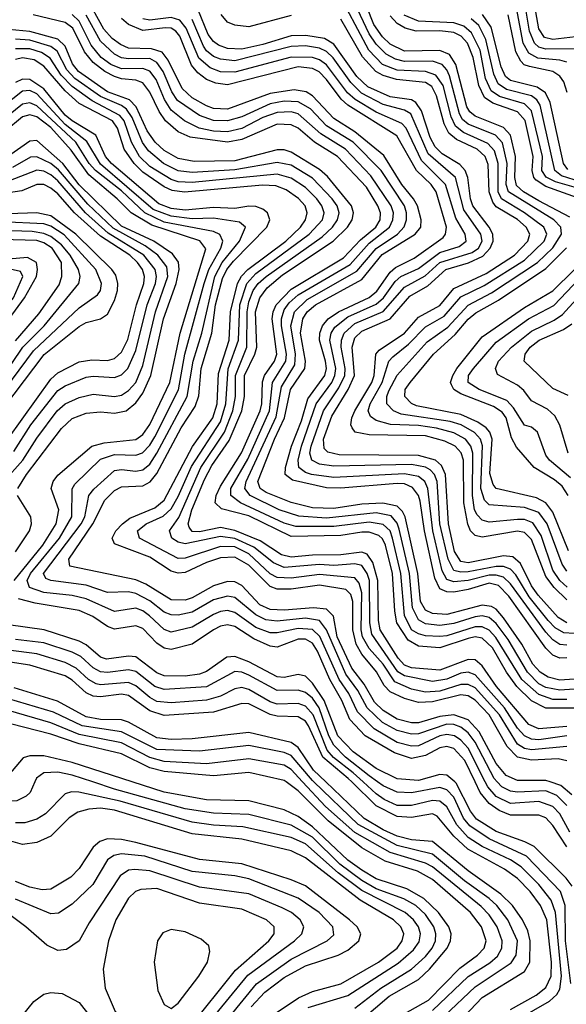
# Model space of a CAD drawing. Header units: inches. Extents: x 501365 to 657855, y 482276 to 547543.
# Tile 698 of 957: x 592162 to 593708, y 539371 to 542157. Entities that reach past the tile are written whole.
import ezdxf

# ---------------------------------------------------------------- set-up
doc = ezdxf.new("R2010")
doc.units = ezdxf.units.IN
doc.header["$MEASUREMENT"] = 0
doc.layers.add('A5593', color=7, linetype='Continuous')
doc.layers.add('A5594', color=7, linetype='Continuous')

msp = doc.modelspace()

# ---------------------------------------------------------------- linework, layer by layer
at = {"layer": 'A5593', "color": 5}
for points, elevation in [([(592204.4, 540000), (592191.5, 539970), (592180.5, 539959.5), (592153.5, 539946.5), (592130, 539945.4), (591969.3, 540000)], 4540), ([(593110, 539359.7), (593183.6, 539416.4), (593270, 539470), (593310, 539506), (593328.6, 539530), (593337.8, 539550), (593339.2, 539570), (593333.1, 539590), (593310, 539624.9), (593282.1, 539650), (593248.7, 539668.7), (593170, 539697.8), (593130, 539721), (593067.5, 539767.5), (592990, 539844), (592930, 539877.5), (592810, 539908.2), (592710, 539911.9), (592630, 539924.2), (592430, 539979.6), (592368.6, 540000)], 4540), ([(593130, 539327.4), (593206.6, 539393.4), (593290, 539441), (593320.6, 539470), (593371, 539530), (593380.8, 539550), (593382.6, 539570), (593376, 539590), (593346.6, 539630), (593305.4, 539670), (593257.1, 539697.1), (593170, 539725.8), (593130, 539749.8), (593090, 539778.7), (592990, 539872.6), (592950, 539902.2), (592910, 539921.2), (592810, 539946.8), (592690, 539949.1), (592570, 539971), (592480, 540000)], 4520), ([(593230, 539332), (593317.9, 539382.1), (593407, 539473), (593456.8, 539510), (593475.5, 539530), (593481.3, 539550), (593468.5, 539590), (593436.7, 539630), (593330, 539724), (593287.4, 539747.4), (593195.8, 539775.9), (593130, 539813.6), (593034, 539890), (592950, 539974.6), (592915.9, 540000)], 4480), ([(593330, 539353.1), (593430, 539448.9), (593491.8, 539488.2), (593513, 539507), (593526.1, 539530), (593526.7, 539550), (593512.6, 539590), (593490, 539624.2), (593467.6, 539647.6), (593330, 539759.7), (593310, 539770.1), (593210, 539800), (593110, 539857), (593026.6, 539930), (592962.2, 540000)], 4460), ([(593362.7, 539337.3), (593450, 539420.3), (593552.3, 539487.7), (593566.5, 539510), (593570, 539550), (593542.8, 539610), (593511.7, 539650), (593489.7, 539670), (593420.4, 539720.4), (593330, 539795.4), (593230, 539819.8), (593119.3, 539879.3), (592994.1, 540000)], 4440), ([(593401.9, 539318.1), (593470.2, 539390), (593590, 539463.2), (593604.7, 539490), (593606, 539550), (593598.8, 539578.8), (593583.8, 539610), (593555.8, 539650), (593522.6, 539682.6), (593430, 539748.2), (593330, 539831.4), (593270, 539836.2), (593230, 539846.3), (593190, 539864.3), (593136.6, 539896.6), (593028.2, 540000)], 4420), ([(593550, 539356.2), (593623.1, 539396.9), (593650, 539418.2), (593665.7, 539450), (593666.2, 539490), (593652.7, 539610), (593635.2, 539650), (593606.2, 539690), (593570, 539726.3), (593533.3, 539753.3), (593429.2, 539810), (593390, 539846.5), (593343.1, 539903.1), (593329.7, 539909.7), (593270, 539899.5), (593230, 539901.7), (593170, 539932.3), (593100.9, 540000)], 4380), ([(593571.8, 539328.2), (593660.6, 539379.4), (593681.5, 539398.5), (593690, 539413.3), (593694.5, 539450), (593677.9, 539630), (593665.2, 539665.2), (593630.4, 539710), (593580, 539760), (593550, 539779.4), (593470, 539816.9), (593430, 539843.1), (593398.2, 539878.2), (593370, 539929.9), (593350, 539945.4), (593330, 539947.7), (593270, 539933.6), (593230, 539933.5), (593192.9, 539950), (593170, 539966.2), (593133.2, 540000)], 4360), ([(593720.7, 539430), (593706, 539550), (593704.8, 539650), (593692.1, 539690), (593595.2, 539790), (593490, 539838.9), (593435.3, 539875.3), (593417.6, 539897.6), (593390, 539956.9), (593370, 539978), (593350, 539983.8), (593270, 539969.2), (593230, 539971.1), (593190, 539988.6), (593174, 540000)], 4340), ([(593725.1, 539705.1), (593707.5, 539727.5), (593616.9, 539816.9), (593590.8, 539830.8), (593510, 539859.7), (593454.5, 539894.5), (593436.8, 539916.8), (593396.6, 539996.6), (593392.6, 540000)], 4320), ([(593710, 539815.9), (593670, 539876.4), (593650, 539897.9), (593630, 539905.7), (593550, 539905.6), (593518.6, 539918.6), (593490, 539938.6), (593464.8, 539970), (593450.3, 540000)], 4280), ([(593717.8, 539857.8), (593689.5, 539909.5), (593670, 539930.6), (593630, 539944.2), (593550, 539938.7), (593510, 539958.6), (593486, 539986), (593478.9, 540000)], 4260), ([(593710, 539933.6), (593681.1, 539961.1), (593650, 539974.4), (593570, 539971.3), (593550, 539973.7), (593525.6, 539985.6), (593512.9, 540000)], 4240), ([(593723.3, 539963.3), (593692.2, 539990), (593662.6, 540000)], 4220), ([(592977.9, 539362.1), (593090, 539395.2), (593232.7, 539487.3), (593275.6, 539524.4), (593292.1, 539547.9), (593296, 539570), (593290, 539589.9), (593275.5, 539610), (593252, 539630), (593130, 539692.4), (593062.3, 539742.3), (592970, 539825), (592930, 539842.5), (592792.7, 539872.7), (592710, 539877.3), (592650, 539885.9), (592445.8, 539945.8), (592329, 539971), (592308.3, 539971.7), (592290, 539966.5), (592234.6, 539910), (592210, 539894.6), (592176, 539884), (592150, 539883.7)], 4560), ([(592890, 539348), (592950.7, 539389.3), (592990, 539406.5), (593070, 539428.6), (593176.9, 539490), (593229.4, 539530), (593244.1, 539550), (593248.2, 539570), (593240, 539590), (593218.8, 539610), (593125, 539665), (592970, 539785.6), (592930, 539804.7), (592790, 539838.1), (592650, 539852.8), (592430, 539920.4), (592390, 539925.7), (592356.9, 539923.1), (592325.9, 539914.1), (592301.9, 539898.1), (592250, 539846.1), (592210, 539828.1), (592170, 539822.4), (592130, 539834.1)], 4580), ([(592816.9, 539363.1), (592854.8, 539405.2), (592910, 539446.1), (592970, 539479.1), (593062.8, 539510), (593090, 539524.3), (593121, 539550), (593127.2, 539570), (593116.8, 539590), (593094.4, 539610), (592970, 539706), (592930, 539723), (592790, 539768), (592670, 539780.1), (592490, 539828.9), (592450, 539837.1), (592410, 539838.5), (592388.8, 539831.2), (592370, 539815.7), (592330, 539754.5), (592306.6, 539730), (592250, 539696.5), (592225.5, 539694.5), (592190, 539702.4), (592150, 539718.2)], 4620), ([(592718.6, 539290), (592831.3, 539428.7), (592930, 539498.5), (593031.7, 539550), (593050, 539567.2), (593047.9, 539590), (593008.9, 539630), (592950, 539670.7), (592810, 539725.4), (592770, 539734), (592650, 539746.4), (592515.4, 539790), (592450, 539796.4), (592427.8, 539792.2), (592410, 539779.1), (592368.6, 539710), (592310, 539653.6), (592271.2, 539628.7), (592250, 539627), (592150, 539667.8)], 4640), ([(592672.9, 539290), (592807.3, 539452.7), (592939.4, 539550), (592959.9, 539570), (592965.9, 539590), (592954.8, 539610), (592930.4, 539630), (592903.9, 539643.9), (592810, 539683.4), (592670, 539701.8), (592530, 539748.2), (592487.5, 539752.5), (592470, 539749.9), (592445.8, 539734.2), (592358.4, 539601.6), (592329.7, 539550.3), (592294.3, 539525.7), (592270, 539522.8), (592238.4, 539538.4), (592179.4, 539590), (592070, 539671.4)], 4660), ([(592170, 539338.7), (592201.4, 539378.6), (592230, 539399.6), (592250, 539404.4), (592281.7, 539401.7), (592330, 539376.2), (592396.6, 539290)], 4660)]:
    msp.add_lwpolyline(points, dxfattribs=dict(at, elevation=elevation))
for points, elevation in [([(592550, 539698.8), (592504, 539696), (592489.8, 539690.2), (592470, 539671.3), (592433.6, 539610), (592412.8, 539550), (592397.8, 539470), (592403.9, 539416.1), (592431.4, 539350), (592492.2, 539272.2), (592530, 539246.6), (592550, 539242), (592570, 539246), (592590, 539256.8), (592639.1, 539300.9), (592772.4, 539467.6), (592866.9, 539550), (592881.8, 539570), (592881.8, 539590), (592860.2, 539610), (592790, 539640.3), (592670, 539656.9)], 4680), ([(592590, 539582.1), (592566.9, 539573.1), (592551.6, 539550), (592542.1, 539490), (592552.5, 539410), (592570, 539370.2), (592590, 539358.9), (592610, 539373.8), (592668.6, 539450), (592692.8, 539490), (592700.1, 539520.1), (592696.5, 539536.5), (592675.3, 539555.3), (592630, 539575.3)], 4720)]:
    msp.add_lwpolyline(points, close=True, dxfattribs=dict(at, elevation=elevation))
at = {"layer": 'A5594', "color": 5}
for points, elevation in [([(593717.9, 541597.9), (593630, 541643.7), (593586.7, 541670), (593567.4, 541687.4), (593562.4, 541710), (593564.3, 541770), (593549.9, 541829.9), (593530, 541851.6), (593450, 541883.2), (593435.5, 541895.5), (593427.1, 541910), (593395.5, 542030), (593378, 542058), (593350, 542069.8), (593250, 542067.4), (593210, 542087.4), (593187.7, 542107.7), (593163.2, 542143.2), (593123.7, 542243.7)], 3820), ([(593750, 542110.3), (593670, 542100.3), (593646.5, 542106.5), (593630.4, 542130.4), (593609.4, 542249.4)], 3620), ([(593730, 540290.9), (593690, 540287.9), (593656.4, 540296.4), (593633.7, 540310), (593613.3, 540333.3), (593582, 540390), (593530, 540464.1), (593510, 540488.5), (593496.6, 540496.6), (593470, 540500.3), (593370, 540474.1), (593330, 540476.5), (593310, 540485.5), (593295.7, 540510), (593288.2, 540590), (593252.2, 540750), (593244.9, 540764.9), (593230, 540779.9), (593188.7, 540788.7), (593130, 540785.7), (593050, 540774), (592990, 540775.4), (592930, 540790.3), (592859.3, 540819.3), (592842.5, 540830), (592835.7, 540850), (592882.6, 540970), (592911.2, 541030), (592928.3, 541110), (592968.4, 541170), (592970.5, 541190), (592955.9, 541270), (592962.3, 541310), (592975.3, 541330), (592999, 541350), (593130, 541421.8), (593187.5, 541492.5), (593280.5, 541550), (593296.3, 541570), (593297.1, 541590), (593286.7, 541630), (593275.8, 541650), (593243.1, 541690), (593191.9, 541771.9), (593110, 541839.7), (593050, 541876.9), (592990, 541941.2), (592972.6, 541952.6), (592938, 541958), (592870, 541947.4), (592750, 541903.2), (592710, 541905.5), (592690, 541913), (592650, 541936), (592621.7, 541961.7), (592581.8, 542041.8), (592564.8, 542064.8), (592534.2, 542074.2), (592470, 542076.4), (592446.6, 542086.6), (592423.5, 542103.5), (592400.2, 542130), (592350, 542221.5)], 4020), ([(593710, 540595.8), (593696, 540616), (593653.9, 540730), (593630, 540762.7), (593590, 540776.1), (593490, 540784.2), (593477.1, 540797.1), (593466.5, 540830), (593470.7, 540950.7), (593465.4, 540970), (593448.8, 540988.8), (593410.2, 541010.2), (593379.7, 541019.7), (593240.5, 541040.5), (593219.2, 541050), (593200.6, 541070), (593200.3, 541090), (593206.1, 541106.1), (593230, 541150.4), (593314.7, 541245.3), (593373.3, 541286.7), (593430, 541348.9), (593496.2, 541383.8), (593626.3, 541470), (593670, 541511.4), (593694.6, 541550), (593692.5, 541570), (593672.8, 541590), (593544.2, 541670), (593537.8, 541690), (593541.2, 541750), (593528, 541808), (593507.7, 541830), (593430, 541861.2), (593414.6, 541874.6), (593406.1, 541890), (593377.6, 541997.6), (593370, 542015.2), (593356.6, 542030), (593330, 542039.2), (593250, 542038.1), (593224.7, 542044.7), (593198.9, 542058.9), (593170, 542087.2), (593150, 542116.5), (593101.2, 542221.2)], 3840), ([(593730, 542073.9), (593650, 542072.9), (593630, 542079.1), (593618.2, 542090), (593604.2, 542124.2), (593586.7, 542226.7)], 3640), ([(593709.3, 540450), (593685, 540464.9), (593628.7, 540528.7), (593610, 540554.4), (593578.1, 540618.1), (593556.6, 540636.6), (593530, 540639.6), (593430, 540619.8), (593410, 540623.4), (593392.2, 540652.2), (593374.9, 540730), (593366.2, 540870), (593355.3, 540895.3), (593337.6, 540910), (593290, 540923.9), (593065.4, 540925.4), (593033.3, 540933.3), (593023.2, 540943.2), (593021.5, 540970), (593044.8, 541035.2), (593090.8, 541110), (593108.7, 541150), (593101.9, 541230), (593110, 541256.5), (593130, 541275.3), (593209.5, 541310.5), (593265.4, 541374.7), (593316.7, 541403.4), (593366.9, 541450), (593431.5, 541468.5), (593472.3, 541487.7), (593493.1, 541510), (593500.8, 541530), (593500.5, 541550), (593490.2, 541570), (593443.9, 541630), (593436.6, 541650), (593429.6, 541710), (593421.8, 541730), (593406.5, 541746.5), (593357.3, 541777.3), (593336.8, 541796.8), (593323.1, 541823.1), (593298.8, 541898.8), (593282.2, 541922.2), (593269.8, 541929.8), (593210, 541938.1), (593146.9, 541966.9), (593115.6, 541995.6), (593050, 542087.4), (593023.7, 542103.7), (592971.5, 542111.5), (592930, 542110.7), (592850, 542086.1), (592790, 542073.5), (592750, 542075.4), (592724.6, 542084.6), (592710, 542094.5), (592694.8, 542114.8), (592666.1, 542186.1)], 3920), ([(593710.6, 540550.6), (593690, 540570), (593670, 540599), (593637.2, 540697.2), (593613, 540733), (593590, 540742.1), (593570, 540742.6), (593490, 540735), (593470, 540741), (593455.9, 540755.9), (593448.6, 540770), (593442.3, 540810), (593443.3, 540930), (593437.9, 540950), (593423.1, 540970), (593390, 540987.4), (593340.6, 541000.6), (593290, 541008.8), (593211.2, 541011.2), (593170, 541022.8), (593154, 541034), (593147.9, 541050), (593152.9, 541070), (593186.8, 541130), (593206.2, 541190), (593217.3, 541202.7), (593261.9, 541238.1), (593310, 541287.4), (593362.1, 541317.9), (593410, 541372.8), (593475.7, 541404.3), (593590, 541475.9), (593645, 541530), (593652.8, 541550), (593644.6, 541570), (593590, 541610.6), (593524.5, 541650), (593515.1, 541670), (593515.4, 541750), (593505.2, 541785.2), (593486.4, 541806.4), (593417.3, 541837.3), (593394.9, 541854.9), (593382, 541882), (593359.3, 541970), (593339.2, 541999.2), (593310.2, 542010.2), (593230, 542014.1), (593188.3, 542030), (593149.7, 542070), (593086.9, 542186.9)], 3860), ([(593710, 542036.7), (593690, 542042.3), (593627.5, 542047.5), (593601.7, 542061.7), (593586.1, 542090), (593567.6, 542190)], 3660), ([(593750, 540209), (593650, 540208.5), (593610, 540229.1), (593568.5, 540270), (593538.9, 540310), (593499.5, 540379.5), (593470, 540406.7), (593450, 540410.1), (593430, 540406.1), (593350, 540379.4), (593290, 540384.3), (593260.9, 540400.9), (593229, 540450), (593222.7, 540482.7), (593216.7, 540590), (593196.9, 540670), (593188, 540688), (593177.4, 540697.4), (593150, 540706.3), (593130, 540706.6), (593070, 540697.6), (592930, 540694.5), (592810, 540752.4), (592733, 540773), (592714.3, 540790), (592717.6, 540810), (592730, 540836.6), (592788.8, 540931.2), (592841.9, 541050), (592847.1, 541070), (592848.4, 541131.6), (592854.5, 541150), (592882.9, 541190), (592888.8, 541210), (592876.3, 541310), (592878.5, 541330), (592887.1, 541350), (592930, 541394.4), (593077.5, 541482.5), (593126.3, 541533.7), (593169.2, 541570), (593181.1, 541590), (593182.6, 541610), (593175.3, 541630), (593142.5, 541682.4), (593061.2, 541770), (592995.5, 541810), (592950, 541849.3), (592930, 541859.4), (592890, 541861.3), (592790, 541817.8), (592750, 541810.4), (592644.1, 541824.1), (592610, 541839.3), (592574.1, 541870), (592556.4, 541896.4), (592530, 541952), (592510, 541977.9), (592490, 541985.8), (592450, 541989.2), (592430, 541995.6), (592402.6, 542010), (592370, 542035.1), (592345.5, 542065.5), (592312.5, 542132.5), (592290, 542148.5), (592199.9, 542170)], 4080), ([(593710, 540232.7), (593670, 540233.1), (593630, 540246.9), (593582.2, 540290), (593508.8, 540408.8), (593490, 540429), (593470, 540438.8), (593450, 540438.7), (593370, 540413.6), (593350, 540411.2), (593310, 540413.5), (593290, 540418.9), (593270.6, 540430.6), (593250.6, 540470.6), (593240, 540590), (593216.6, 540690), (593209.8, 540710), (593190, 540728.5), (593150, 540734.5), (593050, 540722.4), (592942.7, 540722.7), (592910, 540731.9), (592786.1, 540790), (592758.8, 540810), (592759.4, 540830), (592807, 540913), (592868, 541050), (592876.5, 541130), (592914.3, 541190), (592916.3, 541210), (592902.7, 541290), (592902.6, 541310), (592910, 541336.1), (592924.1, 541355.9), (592950, 541378.1), (593096.3, 541463.7), (593150, 541524.1), (593207.6, 541570), (593217.4, 541590), (593218.9, 541610), (593212.4, 541630), (593155.3, 541715.3), (593083.9, 541790), (593013.2, 541833.2), (592950, 541889.8), (592930, 541896), (592890, 541894.3), (592850, 541880), (592790, 541848.7), (592750, 541839.5), (592710, 541840.9), (592669.7, 541849.7), (592628.3, 541870), (592590, 541900.9), (592571.1, 541931.1), (592547.5, 541987.5), (592530, 542010.8), (592510, 542018.9), (592450, 542017.3), (592419.5, 542030), (592392.4, 542050), (592364.2, 542084.2), (592330, 542152.1), (592310, 542170.9)], 4060), ([(593730, 540262.3), (593690, 540259.2), (593650, 540267.4), (593630, 540277.9), (593597.9, 540310), (593543.3, 540403.3), (593510, 540448.1), (593490, 540464.9), (593470, 540469.4), (593450, 540467), (593390, 540448), (593350, 540442.8), (593310, 540447.6), (593290, 540458.3), (593272.9, 540492.9), (593264.1, 540590), (593235.4, 540715.4), (593230, 540732), (593212.4, 540752.4), (593170, 540761.6), (593030, 540746.6), (592951.4, 540751.4), (592895.4, 540770), (592814.2, 540810), (592799, 540830), (592802.9, 540850), (592887.2, 541032.8), (592902.3, 541117.7), (592940, 541180), (592942, 541210), (592928.9, 541290), (592939.1, 541330), (592975.4, 541364.6), (593115.3, 541444.7), (593170, 541509.5), (593230.9, 541550), (593249.2, 541570.8), (593256.2, 541590), (593256.2, 541610), (593250, 541630), (593184.4, 541730), (593104.9, 541810), (593030, 541856.6), (592984.1, 541904.1), (592950, 541924.2), (592910, 541926.3), (592870, 541918.7), (592790, 541881.7), (592750, 541870.3), (592710, 541871.3), (592670, 541885.5), (592608.4, 541928.4), (592592.3, 541952.3), (592567.5, 542010), (592550, 542035.6), (592530, 542047), (592470, 542045.6), (592450, 542049), (592430, 542059.1), (592390, 542095.9), (592349.9, 542169.9)], 4040), ([(593710, 540351.4), (593690, 540350.1), (593670, 540358.7), (593650, 540378.1), (593545.4, 540525.3), (593516, 540556), (593490, 540562.6), (593430, 540544), (593390, 540536.9), (593370, 540537.7), (593350, 540546), (593336.6, 540576.6), (593306.9, 540710), (593294.7, 540794.7), (593290, 540810.3), (593273.4, 540833.4), (593250, 540843.1), (593230, 540844.6), (593070, 540831.4), (593030, 540832.1), (592933.7, 540853.7), (592913.1, 540870), (592913.9, 540890), (592930.8, 540950), (592958.8, 541021.2), (592976.6, 541083.4), (593025, 541150), (593029.3, 541170), (593026.6, 541190), (593009.6, 541250), (593010.6, 541270), (593018.5, 541290), (593034.8, 541310), (593063.6, 541330), (593150, 541370.5), (593171.8, 541388.2), (593210, 541441.9), (593224.6, 541455.4), (593278.1, 541481.9), (593359.9, 541540.1), (593366.8, 541550), (593369, 541570), (593339.8, 541670), (593325.6, 541690), (593284.7, 541730), (593228.3, 541828.3), (593090, 541914.4), (593071.4, 541931.4), (593030, 541987.5), (593008.7, 542008.7), (592990, 542018.9), (592950, 542023.3), (592750, 541972.5), (592716.9, 541976.9), (592690, 541987.5), (592665.9, 542005.9), (592647.8, 542027.8), (592614.9, 542110), (592603.9, 542123.9), (592590, 542132.7), (592573.3, 542133.3), (592510, 542126.5), (592470, 542143.2), (592450, 542159.6)], 3980), ([(593710, 540386.6), (593690, 540388.7), (593670, 540401.7), (593650, 540423.4), (593550, 540560.8), (593530, 540579.1), (593510, 540585.1), (593490, 540584.8), (593430, 540570.1), (593390, 540565.8), (593370, 540572.5), (593357.1, 540597.1), (593330.7, 540710), (593316.2, 540830), (593307.9, 540850), (593290, 540864.1), (593250, 540871.8), (593050, 540861.5), (592987.5, 540870), (592970, 540875.5), (592951.7, 540890), (592949.8, 540910), (592958.5, 540950), (593000.3, 541070), (593044.6, 541130), (593053.6, 541150), (593056.2, 541170), (593039.2, 541250), (593042.8, 541270), (593053, 541287), (593090, 541316.3), (593170, 541351.4), (593190.5, 541369.5), (593224.2, 541415.8), (593240.1, 541430), (593290, 541452.6), (593350, 541497.9), (593404.9, 541515.1), (593425.2, 541530), (593421.5, 541550), (593395.3, 541595.3), (593366.8, 541690), (593298.3, 541758.3), (593254.7, 541850), (593243.1, 541863.1), (593170, 541895), (593110.6, 541930.6), (593089.5, 541950), (593030, 542028.9), (593010, 542043.4), (592990.1, 542050.1), (592930, 542050.7), (592770, 542008.3), (592730, 542009.1), (592700.6, 542020.6), (592668.2, 542048.2), (592633.1, 542133.1), (592615.2, 542155.2), (592590, 542162.9), (592530, 542155), (592510, 542158.7)], 3960), ([(593730, 540419.9), (593701.5, 540421.5), (593676.1, 540436.1), (593656.7, 540456.6), (593603.3, 540523.3), (593565.4, 540585.4), (593550, 540602), (593530, 540609.8), (593510, 540609.6), (593430, 540594.2), (593410, 540593.2), (593390, 540598.3), (593373.7, 540630), (593350.6, 540730), (593342.4, 540850), (593335.1, 540870), (593322.6, 540882.6), (593310, 540890.3), (593270, 540897.9), (593050, 540893.4), (593010, 540898.6), (592988.3, 540910), (592982.9, 540930), (592986.4, 540950), (593021.4, 541050), (593065, 541114.9), (593081.1, 541150), (593082.8, 541170), (593071.5, 541230), (593071.8, 541250), (593079.6, 541270), (593110, 541297.4), (593190, 541331.1), (593250, 541400.2), (593308.4, 541431.6), (593350, 541469.6), (593441.9, 541498.1), (593459.6, 541510), (593469.8, 541530), (593466.4, 541550), (593418.3, 541618.2), (593394.5, 541710), (593317.3, 541777.3), (593267.8, 541890), (593250, 541900.7), (593190, 541916.3), (593129.1, 541949.1), (593098.6, 541978.6), (593048.9, 542048.9), (593030, 542066.2), (593010, 542075.8), (592970, 542082.2), (592930, 542081), (592770, 542040.6), (592730, 542044.9), (592710, 542052.9), (592690, 542068.4), (592681.4, 542081.4), (592650, 542157.3)], 3940), ([(592930, 542168.8), (592810, 542136.5), (592770, 542141), (592750, 542149.7), (592731.5, 542171.5)], 3880), ([(593710, 540515.6), (593673.9, 540550), (593650, 540580.7), (593610, 540685.7), (593590, 540705.4), (593569.6, 540709.6), (593470, 540692.3), (593450, 540697.4), (593437.4, 540710), (593429.1, 540729.1), (593418.6, 540790), (593417.5, 540910), (593410.9, 540930.9), (593394.1, 540950), (593364.3, 540964.3), (593310, 540979.4), (593150, 540981.9), (593110.6, 540990), (593102, 541002), (593098.4, 541010), (593101.6, 541030), (593110.1, 541050), (593158.3, 541130), (593164.6, 541150), (593169.1, 541210), (593178.3, 541221.7), (593250, 541269.2), (593290, 541314.6), (593350, 541348.4), (593390, 541396.1), (593481.6, 541438.4), (593561.6, 541490), (593599.1, 541530), (593604.9, 541550), (593595, 541570), (593570, 541591.2), (593510, 541627.5), (593500, 541640), (593489.7, 541670), (593487.2, 541747.2), (593478.2, 541770), (593455.9, 541790), (593397.9, 541817.9), (593375.9, 541835.9), (593362.3, 541862.3), (593340.8, 541940.8), (593327.2, 541967.2), (593310, 541979.3), (593227.8, 541987.8), (593190, 541998.8), (593169.7, 542009.7), (593132, 542052), (593070, 542158.3)], 3880), ([(593750, 541648.5), (593650, 541684.3), (593622.4, 541702.4), (593616.1, 541710), (593611.9, 541730), (593614.8, 541770), (593591.5, 541871.5), (593570, 541896.1), (593500.4, 541920.4), (593476.5, 541936.5), (593460.4, 541970), (593444.4, 542050), (593428.4, 542090), (593410.3, 542110.3), (593390, 542120.2), (593350, 542125.5), (593283.7, 542123.7), (593252.6, 542132.6), (593230, 542146.1), (593210, 542167.4)], 3780), ([(593770, 541671.6), (593677.7, 541697.7), (593650.9, 541710.9), (593638.9, 541730), (593641.2, 541770), (593610, 541899), (593590, 541918.8), (593519.1, 541939.1), (593495.1, 541955.1), (593479.5, 541990), (593464.3, 542070), (593439.9, 542119.9), (593417.9, 542137.9), (593390, 542147.9), (593290, 542152.4), (593249.4, 542169.4)], 3760), ([(593730, 541703.7), (593694.8, 541714.8), (593675.7, 541730), (593634.6, 541914.6), (593625.1, 541930), (593610, 541940.8), (593539.3, 541959.3), (593515.1, 541975.1), (593502.6, 542002.6), (593480.2, 542100.2), (593460.2, 542140.2), (593438.6, 542158.6)], 3740), ([(593712.5, 541732.5), (593700.6, 541750), (593662.1, 541922.1), (593649.5, 541949.5), (593625.3, 541965.3), (593550, 541984.5), (593536.3, 541996.3), (593523.5, 542023.5), (593495.6, 542135.6), (593471.3, 542171.3)], 3720), ([(593710.8, 541950.8), (593700.8, 541980.8), (593690, 541996.5), (593669.8, 542009.8), (593603.8, 542023.8), (593589.2, 542029.2), (593579.1, 542039.1), (593565.7, 542065.7), (593543.7, 542170)], 3680), ([(593710, 540156.3), (593630.1, 540150.1), (593602.1, 540162.1), (593510.8, 540270), (593470, 540328.2), (593450, 540345.4), (593430, 540346.3), (593350, 540316.1), (593270, 540323), (593250, 540330), (593232.6, 540350), (593181.7, 540430), (593176.6, 540456.6), (593174.7, 540570), (593161.2, 540621.2), (593144.3, 540644.3), (593130, 540650), (593070, 540642.1), (592990, 540641.7), (592930, 540636), (592902.6, 540642.6), (592842.4, 540682.4), (592770, 540711.2), (592730, 540719.6), (592670, 540707.6), (592650, 540708.7), (592640.9, 540720.9), (592638.4, 540730), (592648.8, 540770), (592684.3, 540855.7), (592705.1, 540894.9), (592754.2, 540965.8), (592789.9, 541050.1), (592797.7, 541090), (592797.6, 541150), (592827.1, 541210), (592832.4, 541230), (592828.7, 541330), (592840.8, 541370), (592862.1, 541397.9), (592905.3, 541434.7), (593048.1, 541530), (593089.1, 541570), (593102.7, 541590), (593106.4, 541610), (593100.3, 541630), (593032.6, 541712.6), (593010, 541732.8), (592930, 541782.2), (592910, 541788.5), (592890, 541788.1), (592770, 541757.4), (592655, 541755), (592610, 541763.8), (592570, 541786.7), (592544.6, 541810), (592522.6, 541842.6), (592491.2, 541910), (592472.6, 541930), (592410, 541952.7), (592328.4, 542010), (592311.5, 542031.5), (592290, 542081.6), (592270, 542101.5), (592190, 542123), (592131.5, 542128.5)], 4120), ([(593710, 540130), (593630, 540118.8), (593610, 540121), (593589.9, 540129.9), (593570, 540151.9), (593533.3, 540210), (593450, 540302.8), (593430, 540310.3), (593410, 540307.2), (593370, 540290.7), (593330, 540283.9), (593250, 540300.4), (593231.7, 540311.7), (593158, 540418), (593152.3, 540450), (593151.3, 540570), (593145, 540590), (593130, 540612.5), (593110, 540616.9), (593050, 540611.9), (593010, 540615.3), (592910, 540606.9), (592880.1, 540619.9), (592824.5, 540664.5), (592770, 540688.9), (592730, 540694.1), (592630, 540673.8), (592610, 540678.5), (592592, 540690), (592585.1, 540710), (592612.1, 540747.9), (592674.1, 540890), (592741.5, 540990), (592764.6, 541050), (592772.3, 541090), (592772.2, 541150), (592804.5, 541230), (592804.8, 541330), (592810, 541358.6), (592822.3, 541390), (592836.6, 541410), (592859.4, 541430), (593017.4, 541542.6), (593046.6, 541570), (593060.4, 541590), (593065.4, 541610), (593059.7, 541630), (593046, 541650), (592990, 541708.3), (592930, 541744.8), (592890, 541752.4), (592770, 541731.4), (592650, 541723.8), (592610, 541728.7), (592568.6, 541750), (592526, 541786), (592509.5, 541809.5), (592479.9, 541879.9), (592463.6, 541903.6), (592450, 541913.7), (592390, 541938.9), (592317.6, 541990), (592295.1, 542015.1), (592267.8, 542067.8), (592250, 542080.8), (592190, 542099.1), (592150, 542101.4)], 4140), ([(593710, 540100.1), (593610, 540090.3), (593590, 540094.9), (593570, 540107.1), (593519.5, 540190), (593450, 540265.7), (593430, 540275.8), (593410, 540275.9), (593350, 540256.6), (593310, 540253.5), (593270, 540262.7), (593223.3, 540283.3), (593190, 540332.8), (593150, 540377.2), (593132, 540410), (593127.9, 540430), (593130, 540534.5), (593122.5, 540562.5), (593110, 540577.4), (593010, 540587.1), (592930, 540576), (592890, 540578.3), (592870, 540589.1), (592810, 540645.6), (592770, 540665.2), (592730, 540666.4), (592630, 540633), (592610, 540632.5), (592500.9, 540690), (592494.8, 540710), (592519.9, 540730), (592568, 540752), (592590, 540772.9), (592610, 540807.2), (592647.5, 540892.5), (592730, 541019), (592745.3, 541070), (592751.6, 541168.4), (592781, 541250), (592784.2, 541350), (592804.2, 541410), (592830, 541438.4), (592981, 541550), (593018.3, 541590), (593023.2, 541610), (593016.3, 541630), (593002.3, 541650), (592970, 541681.4), (592930, 541707.8), (592890, 541719.1), (592650, 541696.3), (592610, 541697.6), (592590, 541704.4), (592530, 541741.5), (592500.7, 541770), (592478.3, 541810), (592457.2, 541870), (592445.3, 541885.3), (592367.2, 541927.2), (592310, 541967.4), (592279.3, 541999.3), (592247.5, 542047.5), (592223.4, 542063.4), (592190, 542074.5), (592150, 542073.9)], 4160), ([(593710, 540060), (593685.4, 540065.4), (593610, 540061.3), (593570, 540070.3), (593540.6, 540100.6), (593489.8, 540189.8), (593450, 540231.7), (593430, 540243.6), (593410, 540246), (593330, 540226.8), (593290, 540225), (593250, 540236.1), (593210, 540254.8), (593192.8, 540272.8), (593171.5, 540311.5), (593130, 540361.2), (593113.6, 540390), (593103.8, 540430), (593104.6, 540510), (593098.6, 540530), (593084.5, 540544.5), (593010, 540556.6), (592930, 540545.6), (592890, 540545.6), (592870, 540553), (592810, 540612.9), (592770, 540636.1), (592730, 540633.9), (592690, 540620.5), (592630, 540592.2), (592610, 540590.4), (592590, 540595.9), (592530, 540636.3), (592430, 540673.2), (592423.5, 540690), (592433.8, 540710), (592452.8, 540730), (592473.6, 540746.4), (592544.2, 540775.8), (592570, 540797.5), (592651, 540949), (592708.3, 541030), (592720.7, 541070), (592724.2, 541155.8), (592754.8, 541250), (592758.3, 541330), (592777.9, 541410), (592789.1, 541430.9), (592807.3, 541450), (592914.6, 541530), (592956.4, 541570), (592970.7, 541590), (592975.1, 541610), (592969.2, 541630), (592950.9, 541650.9), (592915.4, 541675.4), (592886.2, 541686.2), (592848.8, 541688.8), (592628.4, 541668.4), (592593.4, 541673.4), (592570, 541684.1), (592510, 541725), (592485.2, 541750), (592457.4, 541790), (592438.4, 541850), (592424.5, 541870), (592330, 541919.4), (592290, 541955.1), (592230, 542025.6), (592203, 542043), (592170, 542048.5), (592150, 542044)], 4180), ([(593662.6, 540000), (593650, 540004.3), (593570, 540003.5), (593537.7, 540017.7), (593510, 540052.4), (593461.5, 540141.5), (593430, 540175.7), (593390, 540190.2), (593350, 540184.6), (593290, 540166.7), (593270, 540166.8), (593230, 540177.9), (593190, 540201.7), (593165.7, 540225.7), (593136.2, 540276.2), (593101.8, 540321.8), (593060.3, 540410), (593049.2, 540469.2), (593030, 540488.5), (592992.5, 540492.5), (592910, 540485.8), (592870, 540487.4), (592841.3, 540501.3), (592790, 540555.5), (592770, 540566), (592750, 540566.8), (592710, 540555.1), (592650, 540521.1), (592630, 540514.6), (592590, 540514.8), (592519, 540559), (592490, 540571.8), (592303.2, 540610), (592300.6, 540630), (592368.5, 540730), (592402.5, 540797.5), (592430, 540824.4), (592450, 540835.1), (592510, 540838), (592530.7, 540849.3), (592550, 540872.9), (592618.3, 541001.7), (592657.7, 541062.3), (592668.1, 541091.9), (592675.2, 541170), (592705.5, 541270), (592716.1, 541350), (592735.8, 541424.3), (592748, 541450), (592766.4, 541473.6), (592861.3, 541570), (592869.6, 541590), (592862.8, 541610), (592850, 541620.4), (592830, 541628.2), (592810, 541628.8), (592770, 541622.5), (592710, 541625.3), (592630, 541617.9), (592590, 541622.3), (592555.8, 541635.8), (592421.5, 541750), (592404.4, 541770), (592377.5, 541830), (592310.2, 541870), (592290, 541886.9), (592230, 541960.6), (592190, 541987.6), (592170, 541988.1), (592150, 541979.2)], 4220), ([(593512.9, 540000), (593504, 540010), (593450, 540112.3), (593430, 540138.6), (593410, 540154.6), (593390, 540162.3), (593370, 540163.2), (593290, 540136), (593270, 540134.9), (593230, 540145.7), (593188.3, 540168.3), (593144.4, 540210), (593118.3, 540258.3), (593084.8, 540304.8), (593030, 540430), (593010, 540456.2), (592970, 540463.5), (592890, 540454.8), (592858.4, 540458.5), (592830, 540472.9), (592770, 540521.4), (592750, 540525.5), (592710, 540515.6), (592650, 540480), (592610, 540471.9), (592590, 540472.6), (592570, 540480.5), (592530, 540512.2), (592490, 540533.1), (592470, 540537.6), (592410, 540535.5), (592350, 540556.7), (592249.8, 540569.8), (592235.9, 540575.9), (592229.3, 540590), (592335.9, 540730), (592346, 540750), (592357.8, 540810), (592371.4, 540828.6), (592430, 540881.3), (592450, 540884.2), (592490, 540879), (592510, 540882.7), (592530, 540898.9), (592550, 540929.8), (592636, 541090), (592652.3, 541190), (592676.7, 541270), (592713.9, 541430), (592734.4, 541470), (592783.2, 541530), (592800.9, 541570), (592783.5, 541583.5), (592710, 541594.9), (592650, 541593.4), (592590, 541600.4), (592539.5, 541619.5), (592390, 541747.6), (592351.9, 541811.9), (592290, 541860.5), (592210, 541947.2), (592190, 541956.5), (592170, 541954.6), (592110, 541907.2)], 4240), ([(593478.9, 540000), (593430, 540095.4), (593410, 540118.4), (593391.8, 540130), (593370, 540134.1), (593350, 540130), (593290, 540102.3), (593270, 540100.7), (593230, 540111.4), (593164.1, 540150), (593117.8, 540197.8), (593092.8, 540250), (593065.5, 540290), (593011, 540411), (592990, 540430.9), (592950, 540434.3), (592890, 540421.3), (592870, 540421.3), (592830, 540437.2), (592770, 540479.6), (592750, 540484.5), (592730, 540482.1), (592710, 540473.2), (592650, 540437.6), (592590, 540424), (592570, 540430.8), (592528.7, 540470), (592510, 540484), (592490, 540491.5), (592430, 540482.1), (592350, 540518), (592310, 540527.1), (592230, 540535.7), (592189.9, 540550), (592182.9, 540570), (592192.2, 540590), (592274.6, 540690), (592309.6, 540750), (592310.4, 540829.6), (592317.9, 540842.1), (592390, 540912.8), (592430, 540925.9), (592490, 540924.1), (592508.9, 540931.1), (592530, 540952.8), (592544, 540976), (592610.6, 541109.4), (592629.1, 541210), (592683.6, 541410), (592697.2, 541450), (592730.5, 541510), (592736.9, 541530), (592728.4, 541548.4), (592710, 541557.7), (592570, 541583.7), (592515.4, 541610), (592450, 541672.1), (592375.8, 541730), (592358.1, 541750), (592320.2, 541810), (592210, 541912.9), (592190, 541921.3), (592170, 541917.8), (592110, 541869.8)], 4260), ([(592146, 540570), (592227, 540670), (592264.8, 540730), (592272.4, 540770), (592250.8, 540830), (592256.3, 540850), (592270, 540867.9), (592366.1, 540950), (592400.4, 540959.6), (592490, 540969.1), (592510, 540982.7), (592530, 541011.1), (592586.5, 541130), (592616, 541270), (592688.6, 541508.6), (592671, 541531), (592535.5, 541575.6), (592476.8, 541610), (592437.8, 541650), (592357.6, 541717.6), (592307.7, 541787.7), (592250, 541851.4), (592210, 541881.8), (592190, 541887.4), (592170, 541881.7), (592120.1, 541839.9)], 4280), ([(592156.2, 540830), (592181.4, 540870), (592279.7, 541000.3), (592310, 541028.6), (592350, 541042.9), (592390, 541047.1), (592430, 541043.3), (592462.7, 541050), (592490, 541072.3), (592510, 541099.9), (592533, 541150), (592568.7, 541310), (592604.8, 541410), (592613.3, 541450), (592610.9, 541470.9), (592594.4, 541494.4), (592541.1, 541530), (592450, 541572.3), (592329.7, 541689.7), (592283.7, 541750), (592210, 541814.6), (592190, 541813), (592130, 541770.7)], 4320), ([(592117.1, 540850), (592170.6, 540910), (592210, 540972.3), (592267.5, 541050), (592290, 541070.1), (592330, 541087.3), (592370, 541096.7), (592430, 541090.6), (592450, 541094.6), (592470, 541107), (592490, 541129.8), (592510, 541177.9), (592545.6, 541330), (592581, 541430), (592577.7, 541457.7), (592552.7, 541490), (592517, 541517), (592426.4, 541566.4), (592354.6, 541634.6), (592271.9, 541731.9), (592250, 541749.8), (592210, 541768.8), (592192.2, 541767.8), (592141.3, 541738.7)], 4340), ([(592145.2, 540934.8), (592193.7, 541010), (592270, 541107.7), (592290, 541120.6), (592350, 541144.7), (592370, 541148.3), (592430, 541144.3), (592450, 541151.9), (592467.8, 541170), (592490, 541220.9), (592522.1, 541350), (592545.6, 541410), (592549.1, 541430), (592544.7, 541450), (592513.3, 541490), (592412.5, 541552.6), (592348.2, 541610), (592270, 541700.6), (592250, 541717.6), (592230, 541727.9), (592210, 541730.5), (592130, 541700.1)], 4360), ([(592128.5, 540970), (592250, 541139.9), (592270, 541157.3), (592330, 541188.3), (592365.6, 541194.4), (592410, 541192.6), (592430, 541198.1), (592450, 541216), (592467.9, 541252.1), (592491.9, 541350), (592512.8, 541410), (592514.9, 541430), (592509, 541450), (592495.2, 541470), (592473.2, 541490), (592390, 541544.1), (592316.6, 541610), (592270, 541664.3), (592250, 541680.4), (592230, 541690.2), (592210, 541690.6), (592167.5, 541672.5), (592130, 541666.7)], 4380), ([(592090, 541023.6), (592231, 541209), (592330, 541288.1), (592350, 541299.5), (592390, 541310.1), (592410, 541323.4), (592430, 541361.8), (592438.6, 541390), (592439.8, 541410), (592433.4, 541433.4), (592422.1, 541450), (592320.8, 541550), (592250, 541602.1), (592210, 541609.8), (592130, 541607)], 4420), ([(592081.1, 541058.9), (592200.5, 541219.5), (592330, 541341.4), (592381.6, 541378.4), (592389.9, 541390), (592392.8, 541410), (592376.8, 541450), (592287.5, 541547.5), (592250, 541572), (592230, 541579.1), (592110, 541584.5)], 4440), ([(592110, 541140.5), (592170.4, 541229.6), (592230.6, 541290), (592328.9, 541410), (592332.7, 541430), (592327.9, 541450), (592304.6, 541490), (592279.6, 541519.6), (592250, 541543.4), (592230, 541551.9), (592197.2, 541557.2), (592110, 541560.2)], 4460), ([(592150, 541247.8), (592216, 541324), (592273.3, 541406.7), (592280.8, 541430), (592279.8, 541470), (592254, 541510), (592230, 541525.2), (592210, 541531.7), (592110, 541535)], 4480), ([(593714.2, 540654.2), (593670, 540763.3), (593650, 540790), (593623.4, 540803.4), (593510, 540829.7), (593501, 540841), (593492.2, 540872.2), (593498.1, 540970), (593491.5, 540990), (593481.6, 541001.6), (593458.1, 541018.1), (593410, 541039.8), (593284.4, 541064.4), (593270.5, 541070.5), (593251.7, 541090), (593252.4, 541110), (593266.1, 541130), (593332.3, 541210), (593394, 541266), (593430.9, 541309.1), (593452.6, 541327.4), (593516.6, 541363.4), (593650, 541452.9), (593708.7, 541511.3)], 3820), ([(592132.2, 541310), (592175.7, 541370), (592208.9, 541430), (592212.4, 541450), (592208.9, 541470), (592183.7, 541483.7), (592130, 541478.8)], 4520), ([(593720, 540859.9), (593661, 540910), (593650, 540924.8), (593627, 540990), (593610, 541003.9), (593590, 541009.5), (593558.8, 541058.8), (593539.4, 541079.4), (593461.7, 541110), (593430.3, 541130), (593431.6, 541150), (593445.4, 541170), (593510, 541244), (593601.3, 541310), (593672.5, 541347.5), (593798.7, 541481.3)], 3760), ([(593713.6, 540810), (593696.3, 540836.3), (593674.6, 540854.6), (593616.7, 540890), (593566.9, 540946.9), (593553.3, 540973.3), (593538.3, 541030), (593526.6, 541046.6), (593502.2, 541062.2), (593410, 541097.8), (593390.2, 541110), (593383, 541123), (593380.6, 541130), (593387, 541150), (593398.6, 541170), (593470, 541259.5), (593590, 541342.1), (593670, 541389.8), (593730.7, 541449.3)], 3780), ([(593713.2, 540930), (593690, 541009.8), (593675.7, 541035.7), (593654.6, 541054.6), (593610, 541077.8), (593587.6, 541107.6), (593570, 541122.3), (593513, 541153), (593508.2, 541170), (593516.1, 541190), (593553.5, 541230), (593610, 541275.6), (593673.7, 541306.3), (593697.5, 541322.5), (593813.3, 541450)], 3740), ([(593713, 541093), (593670, 541113.3), (593588.7, 541190), (593591.3, 541210), (593606.2, 541230), (593631, 541250), (593699.7, 541280.3), (593724.1, 541295.9)], 3720), ([(592150, 540651), (592189.8, 540710), (592194.8, 540730), (592193.1, 540750), (592155.4, 540810)], 4320), ([(593450.3, 540000), (593420.8, 540060.8), (593390, 540094.3), (593370, 540100.1), (593350, 540096.1), (593310, 540074.9), (593270, 540066.4), (593221.7, 540081.8), (593138.9, 540130), (593096.1, 540176.1), (593073.4, 540230), (593039, 540290), (593004.7, 540370), (592990, 540392.7), (592970, 540403.9), (592950, 540403.9), (592890, 540381.6), (592870, 540384), (592824.5, 540404.5), (592770, 540439.7), (592750, 540444.4), (592730, 540440.6), (592710.1, 540430), (592650, 540389.5), (592590, 540374.4), (592570, 540378.8), (592550, 540392.6), (592510, 540433.6), (592490, 540441.2), (592430, 540431.9), (592410, 540439.6), (592368.4, 540468.4), (592330, 540484.6), (592205.5, 540505.5), (592158, 540518)], 4280), ([(593392.6, 540000), (593370, 540019.4), (593350, 540021), (593290, 540003.8), (593230, 540008.2), (593170, 540037.5), (593104.7, 540084.7), (593061.9, 540130), (593023.1, 540230), (592990, 540279), (592970, 540299.5), (592950, 540304), (592910, 540295.4), (592890, 540297.5), (592810, 540339.7), (592770, 540354.9), (592747.5, 540352.5), (592690, 540312.8), (592670, 540305.1), (592630, 540298.7), (592570, 540300.3), (592550, 540308.5), (592490, 540353.5), (592470, 540355.4), (592407.1, 540347), (592390, 540353), (592350, 540387.9), (592330, 540398.2), (592230.6, 540430.6), (592130, 540444)], 4320), ([(593174, 540000), (593150, 540017), (593083.2, 540070), (593050, 540103.7), (593036.3, 540130), (593009.3, 540209.3), (592990, 540237), (592970, 540253.4), (592950, 540259.5), (592890, 540258.6), (592810, 540302.4), (592790, 540310.6), (592770, 540312.5), (592690, 540268.8), (592570, 540261), (592544.5, 540270), (592490, 540312.6), (592470, 540317.2), (592410, 540309.5), (592390, 540311.5), (592370, 540322.4), (592334.8, 540354.8), (592310, 540366.8), (592230, 540393.6), (592150, 540402.5)], 4340), ([(593133.2, 540000), (593105.4, 540025.4), (593049.2, 540069.2), (593031.5, 540090), (592992.2, 540190), (592970, 540214.5), (592950, 540221.6), (592890, 540220.1), (592870, 540226.8), (592810, 540261.7), (592790, 540266.8), (592770, 540263.5), (592730, 540242.2), (592690, 540231.2), (592590, 540224), (592550, 540227.8), (592530, 540238.5), (592490, 540272), (592470, 540280.8), (592390, 540275), (592377.9, 540277.9), (592356.3, 540290), (592321.6, 540321.6), (592290, 540337.6), (592210, 540362), (592130, 540372.5)], 4360), ([(593100.9, 540000), (593090.8, 540010), (593019.1, 540070), (592978.5, 540158.5), (592970, 540172), (592950, 540184.2), (592890, 540185.8), (592870, 540191), (592810, 540220.4), (592790, 540222), (592710, 540197.5), (592570, 540187.9), (592530, 540201), (592470, 540244), (592450, 540248.4), (592390, 540240.8), (592370, 540242.8), (592350, 540251.8), (592310, 540288.2), (592290, 540299.8), (592190.7, 540330.7), (592110, 540343)], 4380), ([(593028.2, 540000), (592993.3, 540033.3), (592950, 540097.7), (592930, 540111.1), (592810, 540139.6), (592650, 540121.8), (592590, 540119.9), (592550, 540124.2), (592470, 540168.9), (592450, 540175.7), (592390, 540176.9), (592350, 540183.7), (592268.5, 540228.5), (592146, 540266)], 4420), ([(592994.1, 540000), (592990, 540004), (592930, 540074.9), (592910, 540083.5), (592810, 540102.7), (592670, 540086.5), (592550, 540091.7), (592450, 540141.7), (592338.5, 540158.5), (592257.2, 540197.2), (592130, 540235.1)], 4440), ([(592962.2, 540000), (592930, 540035.1), (592910, 540046.9), (592810, 540065), (592690, 540051.2), (592570, 540058), (592530, 540068.8), (592450, 540110.7), (592330, 540133.9), (592250, 540166.9), (592130, 540201.9)], 4460), ([(592915.9, 540000), (592910, 540004.4), (592810, 540026.4), (592710, 540016.7), (592570, 540029), (592530, 540039.7), (592450, 540079.1), (592330, 540107.5), (592250, 540134.8), (592135.9, 540164.1)], 4480), ([(592480, 540000), (592310, 540054.7), (592230, 540073.9), (592190, 540073.9), (592172, 540068), (592130, 540019.4)], 4520), ([(592368.6, 540000), (592310, 540019.5), (592270, 540027.1), (592230, 540025.8), (592209.1, 540010.9), (592204.4, 540000)], 4540)]:
    msp.add_lwpolyline(points, dxfattribs=dict(at, elevation=elevation))
at = {"layer": 'A5594', "color": 5, "elevation": 4540}
msp.add_lwpolyline([(591990, 541512.2), (591970, 541508.1), (591910, 541478.4), (591831.7, 541448.3), (591821.9, 541430), (591824.2, 541404.2), (591840.1, 541370), (591864.4, 541344.4), (591900.6, 541320.6), (592010, 541265.5), (592030, 541259.8), (592050, 541266.2), (592090, 541302), (592144.7, 541370), (592171, 541430), (592164.1, 541444.1), (592110, 541456.8), (592030, 541506.2)], close=True, dxfattribs=at)

doc.saveas('drawing.dxf')
